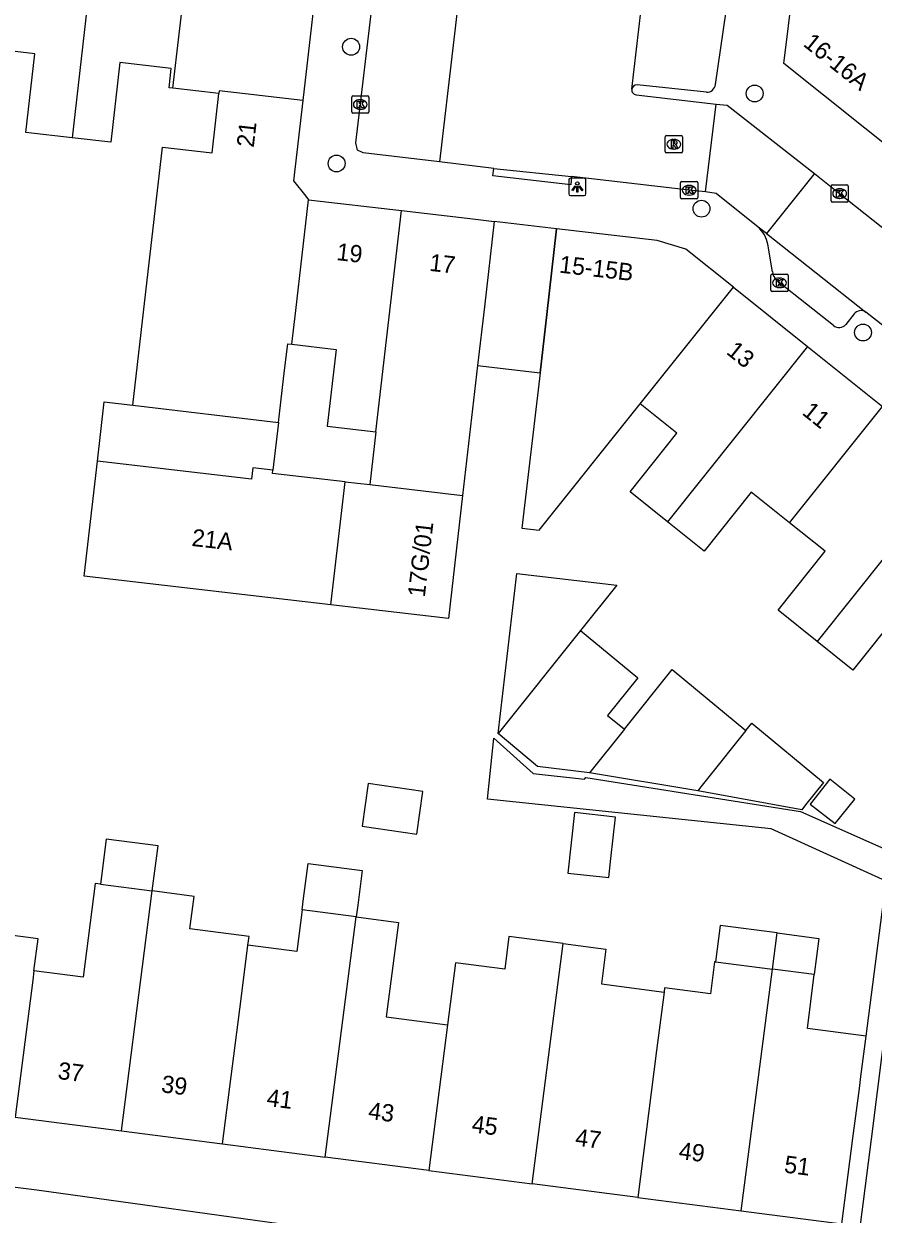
# Model space of a CAD drawing. Extents: x 161696 to 162377, y 380761 to 381673.
# Drawn here: x 161940.5 to 161989.9, y 381316.7 to 381385.8 of the extents above; entities that cross this region are included whole.
import ezdxf

# ---------------------------------------------------------------- set-up
doc = ezdxf.new("R2010")
doc.units = 0
for name, color, linetype in [('IMGEO_Boom', 7, 'Continuous'), ('IMGEO_Kolk', 7, 'Continuous'), ('IMGEO_Lichtpunt', 7, 'Continuous'), ('IMGEO_Pand', 7, 'Continuous'), ('IMGEO_Pand_nummerreeks', 7, 'Continuous'), ('IMGEO_Pand_overbouw', 7, 'Continuous'), ('IMGEO_Rijbaan_lokaal_open', 7, 'Continuous'), ('IMGEO_Rioolput', 7, 'Continuous'), ('IMGEO_Voetpad_open', 7, 'Continuous')]:
    doc.layers.add(name, color=color, linetype=linetype)

msp = doc.modelspace()

# ---------------------------------------------------------------- linework, layer by layer
at = {"layer": 'IMGEO_Boom'}
for centre in [(161959.553, 381384.486), (161982.987, 381381.775), (161958.712, 381377.712), (161979.9, 381375.089), (161989.276, 381367.9)]:
    msp.add_circle(centre, 0.489, dxfattribs=at)
at = {"layer": 'IMGEO_Kolk'}
for p, q in [((161959.587, 381380.709), (161959.587, 381381.561)), ((161959.662, 381381.635), (161960.514, 381381.635)), ((161960.075, 381381.415), (161960.1, 381381.415)), ((161960.588, 381381.561), (161960.588, 381380.709)), ((161960.514, 381380.635), (161959.662, 381380.635)), ((161960.098, 381380.855), (161960.073, 381380.855)), ((161978.681, 381375.736), (161978.681, 381376.588)), ((161978.756, 381376.662), (161979.608, 381376.662)), ((161979.169, 381376.442), (161979.194, 381376.442)), ((161979.682, 381376.588), (161979.682, 381375.736)), ((161987.42, 381375.54), (161987.42, 381376.392)), ((161987.495, 381376.466), (161988.347, 381376.466)), ((161987.908, 381376.246), (161987.933, 381376.246)), ((161988.421, 381376.392), (161988.421, 381375.54)), ((161979.608, 381375.662), (161978.756, 381375.662)), ((161979.192, 381375.882), (161979.167, 381375.882)), ((161988.347, 381375.466), (161987.495, 381375.466)), ((161987.931, 381375.686), (161987.906, 381375.686)), ((161983.929, 381370.36), (161983.929, 381371.212)), ((161984.004, 381371.286), (161984.856, 381371.286)), ((161984.417, 381371.066), (161984.442, 381371.066)), ((161984.93, 381371.212), (161984.93, 381370.36)), ((161984.856, 381370.286), (161984.004, 381370.286)), ((161984.44, 381370.506), (161984.415, 381370.506))]:
    msp.add_line(p, q, dxfattribs=at)
for points in [[(161959.587, 381380.709), (161959.587, 381381.561)], [(161959.662, 381381.635), (161960.514, 381381.635)], [(161959.908, 381381.335), (161960.031, 381381.335), (161960.031, 381381.184), (161960.161, 381381.335), (161960.325, 381381.335), (161960.179, 381381.184), (161960.332, 381380.935), (161960.18, 381380.935), (161960.095, 381381.099), (161960.031, 381381.032), (161960.031, 381380.935), (161959.908, 381380.935), (161959.908, 381381.335)], [(161960.588, 381381.561), (161960.588, 381380.709)], [(161960.514, 381380.635), (161959.662, 381380.635)], [(161978.681, 381375.736), (161978.681, 381376.588)], [(161978.756, 381376.662), (161979.608, 381376.662)], [(161979.002, 381376.362), (161979.125, 381376.362), (161979.125, 381376.211), (161979.255, 381376.362), (161979.419, 381376.362), (161979.273, 381376.211), (161979.426, 381375.962), (161979.274, 381375.962), (161979.189, 381376.126), (161979.125, 381376.059), (161979.125, 381375.962), (161979.002, 381375.962), (161979.002, 381376.362)], [(161979.682, 381376.588), (161979.682, 381375.736)], [(161987.42, 381375.54), (161987.42, 381376.392)], [(161987.495, 381376.466), (161988.347, 381376.466)], [(161987.741, 381376.166), (161987.864, 381376.166), (161987.864, 381376.015), (161987.994, 381376.166), (161988.158, 381376.166), (161988.012, 381376.015), (161988.165, 381375.766), (161988.013, 381375.766), (161987.928, 381375.93), (161987.864, 381375.863), (161987.864, 381375.766), (161987.741, 381375.766), (161987.741, 381376.166)], [(161988.421, 381376.392), (161988.421, 381375.54)], [(161979.608, 381375.662), (161978.756, 381375.662)], [(161988.347, 381375.466), (161987.495, 381375.466)], [(161983.929, 381370.36), (161983.929, 381371.212)], [(161984.004, 381371.286), (161984.856, 381371.286)], [(161984.25, 381370.986), (161984.373, 381370.986), (161984.373, 381370.835), (161984.503, 381370.986), (161984.667, 381370.986), (161984.521, 381370.835), (161984.674, 381370.586), (161984.522, 381370.586), (161984.437, 381370.75), (161984.373, 381370.683), (161984.373, 381370.586), (161984.25, 381370.586), (161984.25, 381370.986)], [(161984.93, 381371.212), (161984.93, 381370.36)], [(161984.856, 381370.286), (161984.004, 381370.286)]]:
    msp.add_lwpolyline(points, dxfattribs=at)
for centre, start, end in [((161959.664, 381381.559), 91.55205, 178.44795), ((161959.664, 381381.559), 91.55205, 178.44795), ((161960.512, 381381.559), 1.55205, 88.44795), ((161960.512, 381381.559), 1.55205, 88.44795), ((161959.664, 381380.711), 181.55205, 268.44795), ((161959.664, 381380.711), 181.55205, 268.44795), ((161960.512, 381380.711), 271.55205, 358.44795), ((161960.512, 381380.711), 271.55205, 358.44795), ((161978.758, 381376.586), 91.55205, 178.44795), ((161978.758, 381376.586), 91.55205, 178.44795), ((161979.606, 381376.586), 1.55205, 88.44795), ((161979.606, 381376.586), 1.55205, 88.44795), ((161987.497, 381376.39), 91.55205, 178.44795), ((161987.497, 381376.39), 91.55205, 178.44795), ((161988.345, 381376.39), 1.55205, 88.44795), ((161988.345, 381376.39), 1.55205, 88.44795), ((161978.758, 381375.738), 181.55205, 268.44795), ((161978.758, 381375.738), 181.55205, 268.44795), ((161979.606, 381375.738), 271.55205, 358.44795), ((161979.606, 381375.738), 271.55205, 358.44795), ((161987.497, 381375.542), 181.55205, 268.44795), ((161987.497, 381375.542), 181.55205, 268.44795), ((161988.345, 381375.542), 271.55205, 358.44795), ((161988.345, 381375.542), 271.55205, 358.44795), ((161984.006, 381371.21), 91.55205, 178.44795), ((161984.006, 381371.21), 91.55205, 178.44795), ((161984.854, 381371.21), 1.55205, 88.44795), ((161984.854, 381371.21), 1.55205, 88.44795), ((161984.006, 381370.362), 181.55205, 268.44795), ((161984.006, 381370.362), 181.55205, 268.44795), ((161984.854, 381370.362), 271.55205, 358.44795), ((161984.854, 381370.362), 271.55205, 358.44795)]:
    msp.add_arc(centre, 0.0765, start, end, dxfattribs=at)
for centre, major_axis, ratio, start_param, end_param in [((161960.074, 381381.135), (-0.387, 0.002), 0.722429, 4.712389, 7.853982), ((161960.099, 381381.135), (-0.39, 0.002), 0.717154, 1.570796, 4.712389), ((161979.168, 381376.162), (-0.387, 0.002), 0.722429, 4.712389, 7.853982), ((161979.193, 381376.162), (-0.39, 0.002), 0.717154, 1.570796, 4.712389), ((161987.907, 381375.966), (-0.387, 0.002), 0.722429, 4.712389, 7.853982), ((161987.932, 381375.966), (-0.39, 0.002), 0.717154, 1.570796, 4.712389), ((161984.416, 381370.786), (-0.387, 0.002), 0.722429, 4.712389, 7.853982), ((161984.441, 381370.786), (-0.39, 0.002), 0.717154, 1.570796, 4.712389)]:
    msp.add_ellipse(centre, major_axis=major_axis, ratio=ratio, start_param=start_param, end_param=end_param, dxfattribs=at)
at = {"layer": 'IMGEO_Lichtpunt'}
for p, q in [((161973.095, 381376.851), (161972.287, 381376.851)), ((161973.095, 381376.851), (161972.287, 381376.851)), ((161972.193, 381376.756), (161972.193, 381375.949)), ((161972.193, 381376.756), (161972.193, 381375.949)), ((161973.189, 381375.949), (161973.189, 381376.756)), ((161973.189, 381375.949), (161973.189, 381376.756)), ((161972.287, 381375.855), (161973.095, 381375.855)), ((161972.287, 381375.855), (161973.095, 381375.855))]:
    msp.add_line(p, q, dxfattribs=at)
for points in [[(161972.567, 381376.42), (161972.606, 381376.392), (161972.418, 381376.13), (161972.38, 381376.157), (161972.567, 381376.42)], [(161972.669, 381376.372), (161972.716, 381376.372), (161972.716, 381376.05), (161972.669, 381376.05), (161972.669, 381376.372)], [(161972.779, 381376.392), (161972.817, 381376.419), (161973.004, 381376.157), (161972.965, 381376.129), (161972.779, 381376.392)]]:
    msp.add_lwpolyline(points, dxfattribs=at)
msp.add_circle((161972.692, 381376.554), 0.0994, dxfattribs=at)
for centre, start, end in [((161972.287, 381376.756), 90, 180), ((161972.287, 381376.756), 90, 180), ((161973.095, 381376.756), 0, 90), ((161973.095, 381376.756), 0, 90), ((161972.287, 381375.949), 180, 270), ((161972.287, 381375.949), 180, 270), ((161973.095, 381375.949), 270, 0), ((161973.095, 381375.949), 270, 360)]:
    msp.add_arc(centre, 0.0946, start, end, dxfattribs=at)
at = {"layer": 'IMGEO_Pand'}
for points in [[(161944.835, 381392.128), (161943.36, 381379.207)], [(161949.208, 381382.085), (161950.299, 381391.496)], [(161957.825, 381390.625), (161956.754, 381381.363)], [(161991.69, 381377.922), (161984.678, 381383.511), (161985.502, 381390.099)], [(161943.36, 381379.207), (161940.667, 381379.519), (161941.193, 381384.071), (161938.557, 381384.376)], [(161949.208, 381382.085), (161948.988, 381382.11), (161949.116, 381383.222), (161946.131, 381383.567), (161945.596, 381378.948), (161943.36, 381379.207)], [(161946.875, 381363.696), (161947.636, 381370.269), (161948.606, 381378.655), (161951.482, 381378.323), (161951.882, 381381.775)], [(161951.882, 381381.775), (161949.208, 381382.085)], [(161956.754, 381381.363), (161951.899, 381381.918), (161951.882, 381381.775)], [(161956.754, 381381.363), (161956.214, 381376.699), (161956.922, 381375.806), (161957.087, 381375.598)], [(161956.116, 381367.224), (161956.343, 381369.182), (161957.087, 381375.598)], [(161957.087, 381375.598), (161962.474, 381374.974)], [(161960.986, 381362.141), (161962.474, 381374.974)], [(161962.474, 381374.974), (161966.617, 381374.495), (161967.867, 381374.35)], [(161967.867, 381374.35), (161967.292, 381369.384), (161966.898, 381365.98), (161966.028, 381358.452)], [(161971.489, 381373.914), (161970.915, 381368.948), (161970.523, 381365.559), (161969.476, 381356.545), (161970.478, 381356.429), (161976.346, 381363.766)], [(161981.756, 381370.529), (161978.986, 381372.745), (161977.334, 381373.238), (161971.489, 381373.914)], [(161976.346, 381363.766), (161981.756, 381370.529)], [(161981.756, 381370.529), (161986.055, 381367.091)], [(161955.334, 381362.684), (161955.684, 381365.713), (161955.874, 381367.252), (161956.116, 381367.224)], [(161956.116, 381367.224), (161958.683, 381366.927), (161958.167, 381362.467), (161960.986, 381362.141)], [(161986.055, 381367.091), (161977.923, 381356.923)], [(161986.055, 381367.091), (161990.401, 381363.615)], [(161944.823, 381360.434), (161945.222, 381363.883), (161946.875, 381363.696)], [(161977.923, 381356.923), (161975.753, 381358.66), (161978.474, 381362.06), (161976.346, 381363.766)], [(161946.875, 381363.696), (161955.334, 381362.684)], [(161985.005, 381356.869), (161990.401, 381363.615)], [(161955.334, 381362.684), (161955.013, 381359.909)], [(161960.986, 381362.141), (161960.632, 381359.076)], [(161958.383, 381352.101), (161944.05, 381353.759), (161944.823, 381360.434)], [(161955.013, 381359.909), (161953.855, 381360.043), (161953.78, 381359.396), (161944.823, 381360.434)], [(161959.211, 381359.241), (161954.992, 381359.729), (161955.013, 381359.909)], [(161994.746, 381360.14), (161986.617, 381349.977)], [(161958.383, 381352.101), (161959.211, 381359.241)], [(161959.211, 381359.241), (161960.632, 381359.076)], [(161960.632, 381359.076), (161966.028, 381358.452)], [(161966.028, 381358.452), (161965.202, 381351.312), (161958.383, 381352.101)], [(161985.005, 381356.869), (161982.785, 381358.647), (161980.045, 381355.224), (161977.923, 381356.923)], [(161986.617, 381349.977), (161984.345, 381351.796), (161987.077, 381355.21), (161985.005, 381356.869)], [(161968.1, 381344.642), (161969.174, 381353.924), (161974.986, 381353.252), (161972.869, 381350.605)], [(161993.59, 381350.052), (161991.448, 381351.767), (161988.688, 381348.319), (161986.617, 381349.977)], [(161972.869, 381350.605), (161968.1, 381344.642)], [(161972.869, 381350.605), (161976.193, 381347.862), (161974.447, 381345.678), (161975.427, 381344.894)], [(161975.427, 381344.894), (161978.189, 381348.347), (161979.547, 381347.225), (161982.478, 381344.806)], [(161982.478, 381344.806), (161982.818, 381345.232), (161986.984, 381341.793), (161985.939, 381340.486), (161985.719, 381340.211), (161979.681, 381341.305)], [(161973.388, 381342.344), (161970.373, 381342.72), (161968.1, 381344.642)], [(161975.427, 381344.894), (161973.388, 381342.344)], [(161982.478, 381344.806), (161980.256, 381342.025), (161979.864, 381341.534), (161979.681, 381341.305)], [(161979.681, 381341.305), (161973.388, 381342.344)], [(161960.189, 381339.252), (161963.367, 381338.798), (161963.721, 381341.279), (161960.543, 381341.733), (161960.189, 381339.252)], [(161987.654, 381339.404), (161988.795, 381340.831), (161987.36, 381341.978), (161986.208, 381340.537), (161987.654, 381339.404)], [(161972.532, 381340.042), (161972.143, 381336.539), (161974.514, 381336.276), (161974.638, 381337.388), (161974.904, 381339.779), (161972.532, 381340.042)], [(161948.009, 381335.499), (161948.346, 381338.117), (161945.336, 381338.505), (161944.999, 381335.886)], [(161956.705, 381334.396), (161956.791, 381335.064), (161957.052, 381337.091), (161960.199, 381336.692), (161959.942, 381334.664), (161959.84, 381333.992)], [(161941.14, 381330.858), (161941.381, 381332.727), (161937.994, 381333.163), (161938.453, 381336.733)], [(161944.999, 381335.886), (161944.692, 381335.926), (161943.992, 381330.49), (161941.14, 381330.858)], [(161944.999, 381335.886), (161948.009, 381335.499)], [(161946.215, 381321.575), (161948.009, 381335.499)], [(161953.566, 381332.354), (161953.631, 381332.86), (161950.199, 381333.302), (161950.442, 381335.185), (161948.009, 381335.499)], [(161956.705, 381334.396), (161956.395, 381331.99), (161953.566, 381332.354)], [(161959.84, 381333.992), (161956.705, 381334.396)], [(161958.044, 381320.051), (161959.84, 381333.992)], [(161959.84, 381333.992), (161962.302, 381333.675), (161961.596, 381328.195), (161965.15, 381327.737)], [(161984.287, 381333.06), (161980.99, 381333.485), (161980.719, 381331.38)], [(161971.873, 381332.444), (161968.716, 381332.851), (161968.472, 381330.955), (161965.612, 381331.323), (161965.15, 381327.737)], [(161984.016, 381330.956), (161984.287, 381333.06)], [(161984.287, 381333.06), (161986.721, 381332.746), (161986.45, 381330.642)], [(161952.079, 381320.82), (161953.165, 381329.244), (161953.566, 381332.354)], [(161970.076, 381318.501), (161971.873, 381332.444)], [(161971.873, 381332.444), (161974.351, 381332.124), (161974.09, 381330.099), (161977.728, 381329.63)], [(161980.719, 381331.38), (161980.652, 381331.389), (161980.413, 381329.536), (161977.76, 381329.878), (161977.728, 381329.63)], [(161980.719, 381331.38), (161984.016, 381330.956)], [(161941.14, 381330.858), (161941.07, 381330.318), (161940.047, 381322.37)], [(161982.21, 381316.938), (161984.016, 381330.956)], [(161986.45, 381330.642), (161984.016, 381330.956)], [(161989.454, 381327.073), (161986.047, 381327.512), (161986.45, 381330.642)], [(161977.728, 381329.63), (161977.291, 381326.236), (161976.193, 381317.713)], [(161990.818, 381329.542), (161989.744, 381321.088), (161989.105, 381316.129)], [(161965.15, 381327.737), (161964.06, 381319.276)], [(161988.052, 381316.185), (161988.691, 381321.145), (161989.064, 381324.039), (161989.152, 381324.726), (161989.454, 381327.073)], [(161940.047, 381322.37), (161946.215, 381321.575)], [(161946.215, 381321.575), (161952.079, 381320.82)], [(161952.079, 381320.82), (161958.044, 381320.051)], [(161964.06, 381319.276), (161958.044, 381320.051)], [(161964.06, 381319.276), (161970.076, 381318.501)], [(161976.193, 381317.713), (161970.076, 381318.501)], [(161976.193, 381317.713), (161982.21, 381316.938)], [(161982.21, 381316.938), (161988.052, 381316.185)]]:
    msp.add_lwpolyline(points, dxfattribs=at)
at = {"layer": 'IMGEO_Pand_overbouw'}
msp.add_lwpolyline([(161970.523, 381365.559), (161970.915, 381368.948), (161971.489, 381373.914), (161967.867, 381374.35), (161967.292, 381369.384), (161966.898, 381365.98)], close=True, dxfattribs=at)
at = {"layer": 'IMGEO_Rijbaan_lokaal_open'}
for points in [[(161966.282, 381391.374), (161964.678, 381377.805)], [(161975.847, 381382.017), (161976.794, 381390.167)], [(161976.103, 381381.703), (161980.757, 381381.162)], [(161980.132, 381376.058), (161980.757, 381381.162)], [(161980.757, 381381.162), (161981.399, 381381.092), (161986.454, 381377.131)], [(161967.839, 381377.43), (161964.678, 381377.805)], [(161967.839, 381377.43), (161972.347, 381376.951)], [(161980.132, 381376.058), (161979.182, 381376.164), (161972.347, 381376.951)], [(161986.454, 381377.131), (161983.674, 381373.658)], [(161986.454, 381377.131), (161987.92, 381375.965), (162000, 381366.405), (162002.461, 381364.457), (162018.517, 381351.705), (162020.89, 381349.826)], [(161983.186, 381374.016), (161980.747, 381375.961), (161980.132, 381376.058)], [(161983.674, 381373.658), (161983.186, 381374.016)], [(161983.674, 381373.658), (161989.437, 381369.088)], [(161990.499, 381368.245), (161989.437, 381369.088)]]:
    msp.add_lwpolyline(points, dxfattribs=at)
msp.add_arc((161976.121, 381381.979), 0.277, 172.18423, 266.19557, dxfattribs=at)
at = {"layer": 'IMGEO_Rioolput'}
for p, q in [((161977.792, 381378.402), (161977.792, 381379.254)), ((161977.867, 381379.328), (161978.719, 381379.328)), ((161978.28, 381379.108), (161978.305, 381379.108)), ((161978.793, 381379.254), (161978.793, 381378.402)), ((161978.719, 381378.328), (161977.867, 381378.328)), ((161978.303, 381378.548), (161978.278, 381378.548))]:
    msp.add_line(p, q, dxfattribs=at)
for points in [[(161977.792, 381378.402), (161977.792, 381379.254)], [(161977.867, 381379.328), (161978.719, 381379.328)], [(161978.381, 381379.026), (161978.129, 381379.028), (161978.129, 381378.628)], [(161978.307, 381378.947), (161978.253, 381378.947), (161978.253, 381378.866)], [(161978.793, 381379.254), (161978.793, 381378.402)], [(161978.719, 381378.328), (161977.867, 381378.328)], [(161978.129, 381378.628), (161978.253, 381378.628), (161978.253, 381378.79), (161978.264, 381378.79)], [(161978.253, 381378.866), (161978.305, 381378.866)], [(161978.311, 381378.761), (161978.382, 381378.628), (161978.522, 381378.628), (161978.457, 381378.754)]]:
    msp.add_lwpolyline(points, dxfattribs=at)
for centre, radius, start, end in [((161977.869, 381379.252), 0.0765, 91.55205, 178.44795), ((161977.869, 381379.252), 0.0765, 91.55205, 178.44795), ((161978.313, 381378.851), 0.0964, 77.00612, 93.18647), ((161978.327, 381378.908), 0.0378, 276.66336, 79.67722), ((161978.38, 381378.916), 0.109, 350.36119, 89.41601), ((161978.717, 381379.252), 0.0765, 1.55205, 88.44795), ((161978.717, 381379.252), 0.0765, 1.55205, 88.44795), ((161977.869, 381378.404), 0.0765, 181.55205, 268.44795), ((161977.869, 381378.404), 0.0765, 181.55205, 268.44795), ((161978.263, 381378.737), 0.0533, 26.02933, 88.69889), ((161978.289, 381379.055), 0.19, 274.7715, 282.96867), ((161978.378, 381378.916), 0.112, 277.58423, 350.98172), ((161978.362, 381378.701), 0.108, 29.51342, 73.79051), ((161978.717, 381378.404), 0.0765, 271.55205, 358.44795), ((161978.717, 381378.404), 0.0765, 271.55205, 358.44795)]:
    msp.add_arc(centre, radius, start, end, dxfattribs=at)
for centre, major_axis, ratio, start_param, end_param in [((161978.279, 381378.828), (-0.387, 0.002), 0.722429, 4.712389, 7.853982), ((161978.304, 381378.828), (-0.39, 0.002), 0.717154, 1.570796, 4.712389)]:
    msp.add_ellipse(centre, major_axis=major_axis, ratio=ratio, start_param=start_param, end_param=end_param, dxfattribs=at)
at = {"layer": 'IMGEO_Voetpad_open'}
for points in [[(161964.678, 381377.805), (161960.261, 381378.326), (161959.927, 381378.486), (161959.825, 381378.901), (161960.848, 381387.558), (161961.316, 381391.13)], [(161981.651, 381388.855), (161981.471, 381387.631), (161980.702, 381382.291)], [(161980.197, 381381.854), (161976.159, 381382.277)], [(161972.347, 381376.951), (161972.317, 381376.479), (161967.786, 381376.993), (161967.839, 381377.43)], [(161971.489, 381373.914), (161967.867, 381374.35)], [(161984.02, 381371.434), (161983.75, 381373.029)], [(161987.567, 381368.305), (161984.43, 381370.787)], [(161988.757, 381368.981), (161988.277, 381368.37)], [(161989.454, 381327.073), (161990.613, 381336.066), (161983.948, 381339.095), (161967.465, 381340.827), (161967.838, 381344.372), (161970.134, 381342.305), (161973.107, 381341.992), (161973.181, 381342.086), (161985.647, 381340.112), (161990.837, 381337.801), (161995.14, 381343.115)], [(161796.224, 381336.573), (161797.3, 381336.438), (161904.754, 381322.94), (161917.03, 381321.199), (161941.301, 381318.149), (161957.474, 381315.915), (161987.264, 381312.217)]]:
    msp.add_lwpolyline(points, dxfattribs=at)
for centre, radius, start, end in [((161976.16, 381381.958), 0.319, 90.20521, 169.40593), ((161980.233, 381382.323), 0.471, 265.67048, 356.07185), ((161981.984, 381372.675), 1.801, 11.34983, 48.13994), ((161984.937, 381371.562), 0.926, 187.92132, 236.80306), ((161989.155, 381368.665), 0.509, 56.35325, 141.53143), ((161987.89, 381368.684), 0.498, 229.54846, 320.91316)]:
    msp.add_arc(centre, radius, start, end, dxfattribs=at)

# ---------------------------------------------------------------- texts
at = {"layer": 'IMGEO_Pand_nummerreeks'}
for s, rotation, p in [('16-16A', 321.44567, (161985.749, 381384.576)), ('21', 83.4112, (161953.898, 381378.612)), ('19', 353.39505, (161958.674, 381372.112)), ('17', 353.39505, (161964.063, 381371.488)), ('15-15B', 353.40526, (161971.603, 381371.384)), ('13', 321.34473, (161981.287, 381366.704)), ('11', 321.34473, (161985.683, 381363.188)), ('17G/01', 83.39974, (161963.831, 381352.514)), ('21A', 353.56835, (161950.267, 381355.523)), ('37', 352.66041, (161942.484, 381324.597)), ('39', 352.66041, (161948.493, 381323.823)), ('41', 352.66041, (161954.615, 381323.034)), ('43', 352.65832, (161960.512, 381322.274)), ('45', 352.66041, (161966.521, 381321.5)), ('47', 352.66041, (161972.531, 381320.726)), ('49', 352.66041, (161978.54, 381319.952)), ('51', 352.66041, (161984.662, 381319.162))]:
    msp.add_text(s, height=1, rotation=rotation, dxfattribs=at).set_placement(p)

doc.saveas('drawing.dxf')
